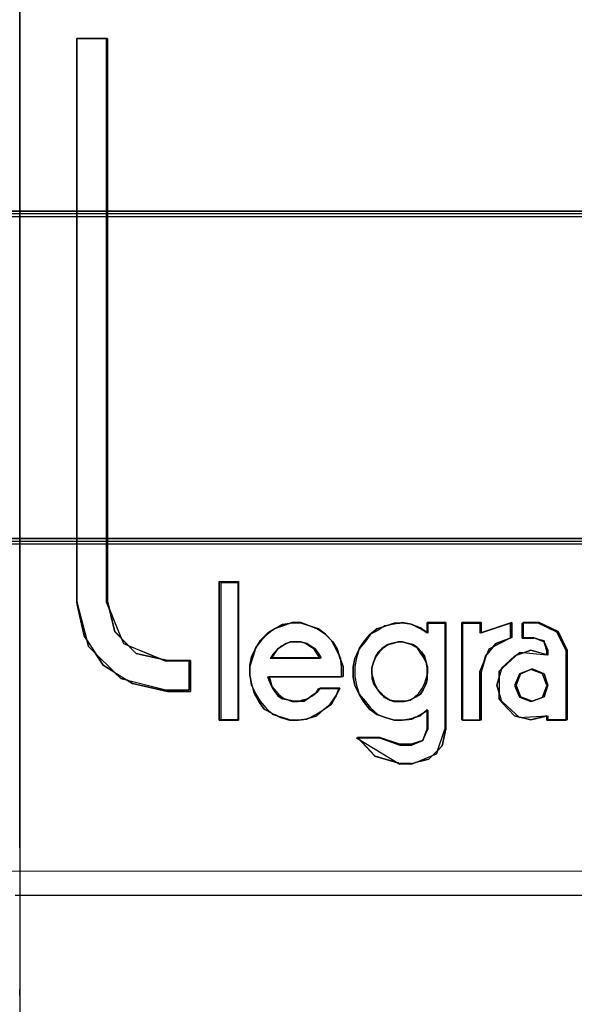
# Model space of a CAD drawing. Header units: millimetres. Extents: x -1290 to 1795, y -4192 to -1311.
# Tile 638 of 656: x 1095.66 to 1097.52, y -2892.06 to -2888.76. Entities that reach past the tile are written whole.
import ezdxf

# ---------------------------------------------------------------- set-up
doc = ezdxf.new("R2010")
doc.units = ezdxf.units.MM
doc.layers.add('30', color=7, linetype='Continuous')
doc.layers.add('45', color=7, linetype='Continuous')
doc.layers.add('Aparatura', color=7, linetype='Continuous', lineweight=13)

# ---------------------------------------------------------------- blocks, each defined once
blk = doc.blocks.new('*U374')
at = {"layer": '30', "color": 7}
for points in [[(548.842747, -112.648837), (117.158256, -112.648837), (117.158256, -114.163638), (117.158256, -135.23314), (117.158256, -136.747941), (548.842747, -136.747941), (548.842747, -135.23314), (548.842747, -114.163638), (548.842747, -112.648837)], [(117.158256, -136.659968), (548.842747, -136.659968), (117.158256, -136.659968)], [(548.842747, -136.659968), (117.158256, -136.659968), (117.158256, -138.13771), (117.158256, -139.699098), (117.158256, -142.236353), (548.842747, -142.236353), (548.842747, -139.699098), (548.842747, -138.13771), (548.842747, -136.659968)], [(548.79978, -136.703057), (117.201224, -136.703057), (117.201224, -138.157962), (117.201224, -139.69522), (117.201224, -142.193264), (548.79978, -142.193264), (548.79978, -139.69522), (548.79978, -138.157962), (548.79978, -136.703057)], [(117.158256, -142.14838), (548.842747, -142.14838), (117.158256, -142.14838)]]:
    blk.add_lwpolyline(points, close=True, dxfattribs=at)
blk = doc.blocks.new('*U377')
at = {"layer": '45', "color": 7}
for points in [[(315.514489, -131.936379), (243.576025, -131.936379), (243.576025, -179.66061), (315.514489, -179.66061), (315.514489, -131.936379)], [(246.050216, -144.193285), (245.528576, -144.076987), (245.168824, -143.710202), (245.04291, -143.20028), (245.04291, -133.762259), (244.530264, -133.762259), (244.530264, -143.20028), (244.656177, -143.78177), (244.97096, -144.273799), (245.465619, -144.577963), (246.050216, -144.712153), (246.43695, -144.712153), (246.43695, -144.193285), (246.050216, -144.193285)], [(246.050216, -144.193285), (245.528576, -144.076987), (245.168824, -143.710202), (245.04291, -143.20028), (245.04291, -133.762259), (244.530264, -133.762259), (244.530264, -143.20028), (244.656177, -143.78177), (244.97096, -144.273799), (245.465619, -144.577963), (246.050216, -144.712153), (246.43695, -144.712153), (246.43695, -144.193285), (246.050216, -144.193285)], [(246.050216, -144.193285), (245.528576, -144.076987), (245.168824, -143.710202), (245.04291, -143.20028), (245.04291, -133.762259), (244.530264, -133.762259), (244.530264, -143.20028), (244.656177, -143.78177), (244.97096, -144.273799), (245.465619, -144.577963), (246.050216, -144.712153), (246.43695, -144.712153), (246.43695, -144.193285), (246.050216, -144.193285)], [(247.237221, -145.186128), (247.237221, -142.886273), (246.94898, -142.886273), (246.94898, -145.186128), (247.237221, -145.186128)], [(247.237221, -145.186128), (247.237221, -142.886273), (246.94898, -142.886273), (246.94898, -145.186128), (247.237221, -145.186128)], [(247.237221, -145.186128), (247.237221, -142.886273), (246.94898, -142.886273), (246.94898, -145.186128), (247.237221, -145.186128)], [(247.434156, -144.291407), (247.434156, -144.434563), (247.461165, -144.60456), (247.533189, -144.756662), (247.605213, -144.872976), (247.704246, -144.989289), (247.821286, -145.096656), (247.974337, -145.141392), (248.118385, -145.186128), (248.262434, -145.186128), (248.415485, -145.168233), (248.559534, -145.123497), (248.676573, -145.016131), (248.802615, -144.926659), (248.874639, -144.801398), (248.946664, -144.658243), (248.613552, -144.658243), (248.559534, -144.72982), (248.487509, -144.774556), (248.415485, -144.82824), (248.343461, -144.872976), (248.235425, -144.872976), (248.172404, -144.872976), (248.07337, -144.855081), (248.001346, -144.82824), (247.929322, -144.774556), (247.875304, -144.711926), (247.80328, -144.631401), (247.785274, -144.559824), (247.758264, -144.461404), (249.000682, -144.461404), (249.000682, -144.291407), (248.946664, -144.148252), (248.901649, -143.99615), (248.829624, -143.879836), (248.703582, -143.754575), (248.586543, -143.665103), (248.433491, -143.61142), (248.289443, -143.557737), (248.145394, -143.557737), (248.001346, -143.61142), (247.848295, -143.665103), (247.731255, -143.754575), (247.632222, -143.852995), (247.533189, -143.978255), (247.488174, -144.121411), (247.434156, -144.291407)], [(247.434156, -144.291407), (247.434156, -144.434563), (247.461165, -144.60456), (247.533189, -144.756662), (247.605213, -144.872976), (247.704246, -144.989289), (247.821286, -145.096656), (247.974337, -145.141392), (248.118385, -145.186128), (248.262434, -145.186128), (248.415485, -145.168233), (248.559534, -145.123497), (248.676573, -145.016131), (248.802615, -144.926659), (248.874639, -144.801398), (248.946664, -144.658243), (248.613552, -144.658243), (248.559534, -144.72982), (248.487509, -144.774556), (248.415485, -144.82824), (248.343461, -144.872976), (248.235425, -144.872976), (248.172404, -144.872976), (248.07337, -144.855081), (248.001346, -144.82824), (247.929322, -144.774556), (247.875304, -144.711926), (247.80328, -144.631401), (247.785274, -144.559824), (247.758264, -144.461404), (249.000682, -144.461404), (249.000682, -144.291407), (248.946664, -144.148252), (248.901649, -143.99615), (248.829624, -143.879836), (248.703582, -143.754575), (248.586543, -143.665103), (248.433491, -143.61142), (248.289443, -143.557737), (248.145394, -143.557737), (248.001346, -143.61142), (247.848295, -143.665103), (247.731255, -143.754575), (247.632222, -143.852995), (247.533189, -143.978255), (247.488174, -144.121411), (247.434156, -144.291407)], [(247.434156, -144.291407), (247.434156, -144.434563), (247.461165, -144.60456), (247.533189, -144.756662), (247.605213, -144.872976), (247.704246, -144.989289), (247.821286, -145.096656), (247.974337, -145.141392), (248.118385, -145.186128), (248.262434, -145.186128), (248.415485, -145.168233), (248.559534, -145.123497), (248.676573, -145.016131), (248.802615, -144.926659), (248.874639, -144.801398), (248.946664, -144.658243), (248.613552, -144.658243), (248.559534, -144.72982), (248.487509, -144.774556), (248.415485, -144.82824), (248.343461, -144.872976), (248.235425, -144.872976), (248.172404, -144.872976), (248.07337, -144.855081), (248.001346, -144.82824), (247.929322, -144.774556), (247.875304, -144.711926), (247.80328, -144.631401), (247.785274, -144.559824), (247.758264, -144.461404), (249.000682, -144.461404), (249.000682, -144.291407), (248.946664, -144.148252), (248.901649, -143.99615), (248.829624, -143.879836), (248.703582, -143.754575), (248.586543, -143.665103), (248.433491, -143.61142), (248.289443, -143.557737), (248.145394, -143.557737), (248.001346, -143.61142), (247.848295, -143.665103), (247.731255, -143.754575), (247.632222, -143.852995), (247.533189, -143.978255), (247.488174, -144.121411), (247.434156, -144.291407)], [(249.224598, -144.14841), (249.197616, -144.291604), (249.197616, -144.461646), (249.224598, -144.604839), (249.269566, -144.756982), (249.368497, -144.873327), (249.458434, -144.989672), (249.584346, -145.097067), (249.701264, -145.141815), (249.854157, -145.186563), (249.998056, -145.186563), (250.141955, -145.168664), (250.294848, -145.123916), (250.411766, -145.016521), (250.411766, -145.338706), (250.339817, -145.535597), (250.141955, -145.598244), (249.953088, -145.598244), (249.611327, -145.481899), (249.242585, -145.481899), (249.530384, -145.795135), (249.953088, -145.920429), (250.141955, -145.920429), (250.438748, -145.848833), (250.66359, -145.625093), (250.726546, -145.338706), (250.726546, -143.557737), (250.411766, -143.557737), (250.411766, -143.727779), (250.294848, -143.665132), (250.141955, -143.584586), (249.998056, -143.557737), (249.854157, -143.584586), (249.701264, -143.611435), (249.584346, -143.691981), (249.458434, -143.754628), (249.368497, -143.879922), (249.269566, -143.996267), (249.224598, -144.14841)], [(249.224598, -144.14841), (249.197616, -144.291604), (249.197616, -144.461646), (249.224598, -144.604839), (249.269566, -144.756982), (249.368497, -144.873327), (249.458434, -144.989672), (249.584346, -145.097067), (249.701264, -145.141815), (249.854157, -145.186563), (249.998056, -145.186563), (250.141955, -145.168664), (250.294848, -145.123916), (250.411766, -145.016521), (250.411766, -145.338706), (250.339817, -145.535597), (250.141955, -145.598244), (249.953088, -145.598244), (249.611327, -145.481899), (249.242585, -145.481899), (249.530384, -145.795135), (249.953088, -145.920429), (250.141955, -145.920429), (250.438748, -145.848833), (250.66359, -145.625093), (250.726546, -145.338706), (250.726546, -143.557737), (250.411766, -143.557737), (250.411766, -143.727779), (250.294848, -143.665132), (250.141955, -143.584586), (249.998056, -143.557737), (249.854157, -143.584586), (249.701264, -143.611435), (249.584346, -143.691981), (249.458434, -143.754628), (249.368497, -143.879922), (249.269566, -143.996267), (249.224598, -144.14841)], [(249.224598, -144.14841), (249.197616, -144.291604), (249.197616, -144.461646), (249.224598, -144.604839), (249.269566, -144.756982), (249.368497, -144.873327), (249.458434, -144.989672), (249.584346, -145.097067), (249.701264, -145.141815), (249.854157, -145.186563), (249.998056, -145.186563), (250.141955, -145.168664), (250.294848, -145.123916), (250.411766, -145.016521), (250.411766, -145.338706), (250.339817, -145.535597), (250.141955, -145.598244), (249.953088, -145.598244), (249.611327, -145.481899), (249.242585, -145.481899), (249.530384, -145.795135), (249.953088, -145.920429), (250.141955, -145.920429), (250.438748, -145.848833), (250.66359, -145.625093), (250.726546, -145.338706), (250.726546, -143.557737), (250.411766, -143.557737), (250.411766, -143.727779), (250.294848, -143.665132), (250.141955, -143.584586), (249.998056, -143.557737), (249.854157, -143.584586), (249.701264, -143.611435), (249.584346, -143.691981), (249.458434, -143.754628), (249.368497, -143.879922), (249.269566, -143.996267), (249.224598, -144.14841)], [(250.995093, -143.557737), (250.995093, -145.186128), (251.319429, -145.186128), (251.319429, -144.389827), (251.391504, -144.121411), (251.562681, -143.906678), (251.832961, -143.808259), (251.832961, -143.557737), (251.319429, -143.727734), (251.319429, -143.557737), (250.995093, -143.557737)], [(250.995093, -143.557737), (250.995093, -145.186128), (251.319429, -145.186128), (251.319429, -144.389827), (251.391504, -144.121411), (251.562681, -143.906678), (251.832961, -143.808259), (251.832961, -143.557737), (251.319429, -143.727734), (251.319429, -143.557737), (250.995093, -143.557737)], [(250.995093, -143.557737), (250.995093, -145.186128), (251.319429, -145.186128), (251.319429, -144.389827), (251.391504, -144.121411), (251.562681, -143.906678), (251.832961, -143.808259), (251.832961, -143.557737), (251.319429, -143.727734), (251.319429, -143.557737), (250.995093, -143.557737)], [(251.877733, -144.121411), (251.661583, -144.318249), (251.580527, -144.60456), (251.661583, -144.899817), (251.877733, -145.123497), (252.14792, -145.186128), (252.43612, -145.123497), (252.43612, -145.186128), (252.760345, -145.186128), (252.760345, -144.022991), (252.607238, -143.709839), (252.29202, -143.557737), (252.021833, -143.557737), (252.021833, -143.808259), (252.192951, -143.808259), (252.373076, -143.879836), (252.43612, -144.022991), (252.43612, -144.103516), (252.14792, -144.022991), (251.877733, -144.121411)], [(251.877733, -144.121411), (251.661583, -144.318249), (251.580527, -144.60456), (251.661583, -144.899817), (251.877733, -145.123497), (252.14792, -145.186128), (252.43612, -145.123497), (252.43612, -145.186128), (252.760345, -145.186128), (252.760345, -144.022991), (252.607238, -143.709839), (252.29202, -143.557737), (252.021833, -143.557737), (252.021833, -143.808259), (252.192951, -143.808259), (252.373076, -143.879836), (252.43612, -144.022991), (252.43612, -144.103516), (252.14792, -144.022991), (251.877733, -144.121411)], [(251.877733, -144.121411), (251.661583, -144.318249), (251.580527, -144.60456), (251.661583, -144.899817), (251.877733, -145.123497), (252.14792, -145.186128), (252.43612, -145.123497), (252.43612, -145.186128), (252.760345, -145.186128), (252.760345, -144.022991), (252.607238, -143.709839), (252.29202, -143.557737), (252.021833, -143.557737), (252.021833, -143.808259), (252.192951, -143.808259), (252.373076, -143.879836), (252.43612, -144.022991), (252.43612, -144.103516), (252.14792, -144.022991), (251.877733, -144.121411)], [(248.631877, -144.14841), (247.802961, -144.14841), (247.84801, -144.076596), (247.90207, -143.995805), (247.97415, -143.950921), (248.046229, -143.906037), (248.118309, -143.879106), (248.217419, -143.879106), (248.289498, -143.879106), (248.388608, -143.906037), (248.460688, -143.950921), (248.532767, -143.995805), (248.586827, -144.076596), (248.631877, -144.14841)], [(248.631877, -144.14841), (247.802961, -144.14841), (247.84801, -144.076596), (247.90207, -143.995805), (247.97415, -143.950921), (248.046229, -143.906037), (248.118309, -143.879106), (248.217419, -143.879106), (248.289498, -143.879106), (248.388608, -143.906037), (248.460688, -143.950921), (248.532767, -143.995805), (248.586827, -144.076596), (248.631877, -144.14841)], [(248.631877, -144.14841), (247.802961, -144.14841), (247.84801, -144.076596), (247.90207, -143.995805), (247.97415, -143.950921), (248.046229, -143.906037), (248.118309, -143.879106), (248.217419, -143.879106), (248.289498, -143.879106), (248.388608, -143.906037), (248.460688, -143.950921), (248.532767, -143.995805), (248.586827, -144.076596), (248.631877, -144.14841)], [(250.250861, -143.977673), (250.314009, -144.049358), (250.368135, -144.121043), (250.395199, -144.21961), (250.413241, -144.318177), (250.413241, -144.416743), (250.413241, -144.51531), (250.395199, -144.578035), (250.341072, -144.685562), (250.295966, -144.757247), (250.223798, -144.80205), (250.115544, -144.855814), (250.052397, -144.873735), (249.953164, -144.873735), (249.880996, -144.873735), (249.781763, -144.855814), (249.700574, -144.80205), (249.637426, -144.757247), (249.583299, -144.685562), (249.529173, -144.578035), (249.51113, -144.51531), (249.484067, -144.416743), (249.484067, -144.318177), (249.51113, -144.21961), (249.556236, -144.121043), (249.610362, -144.049358), (249.682531, -143.977673), (249.7547, -143.923909), (249.826869, -143.905988), (249.926101, -143.879106), (249.99827, -143.879106), (250.097502, -143.905988), (250.169671, -143.923909), (250.250861, -143.977673)], [(250.250861, -143.977673), (250.314009, -144.049358), (250.368135, -144.121043), (250.395199, -144.21961), (250.413241, -144.318177), (250.413241, -144.416743), (250.413241, -144.51531), (250.395199, -144.578035), (250.341072, -144.685562), (250.295966, -144.757247), (250.223798, -144.80205), (250.115544, -144.855814), (250.052397, -144.873735), (249.953164, -144.873735), (249.880996, -144.873735), (249.781763, -144.855814), (249.700574, -144.80205), (249.637426, -144.757247), (249.583299, -144.685562), (249.529173, -144.578035), (249.51113, -144.51531), (249.484067, -144.416743), (249.484067, -144.318177), (249.51113, -144.21961), (249.556236, -144.121043), (249.610362, -144.049358), (249.682531, -143.977673), (249.7547, -143.923909), (249.826869, -143.905988), (249.926101, -143.879106), (249.99827, -143.879106), (250.097502, -143.905988), (250.169671, -143.923909), (250.250861, -143.977673)], [(250.250861, -143.977673), (250.314009, -144.049358), (250.368135, -144.121043), (250.395199, -144.21961), (250.413241, -144.318177), (250.413241, -144.416743), (250.413241, -144.51531), (250.395199, -144.578035), (250.341072, -144.685562), (250.295966, -144.757247), (250.223798, -144.80205), (250.115544, -144.855814), (250.052397, -144.873735), (249.953164, -144.873735), (249.880996, -144.873735), (249.781763, -144.855814), (249.700574, -144.80205), (249.637426, -144.757247), (249.583299, -144.685562), (249.529173, -144.578035), (249.51113, -144.51531), (249.484067, -144.416743), (249.484067, -144.318177), (249.51113, -144.21961), (249.556236, -144.121043), (249.610362, -144.049358), (249.682531, -143.977673), (249.7547, -143.923909), (249.826869, -143.905988), (249.926101, -143.879106), (249.99827, -143.879106), (250.097502, -143.905988), (250.169671, -143.923909), (250.250861, -143.977673)], [(252.373212, -144.415919), (252.436298, -144.604431), (252.373212, -144.801921), (252.174942, -144.873735), (251.976672, -144.801921), (251.904574, -144.604431), (251.976672, -144.415919), (252.174942, -144.335127), (252.373212, -144.415919)], [(252.373212, -144.415919), (252.436298, -144.604431), (252.373212, -144.801921), (252.174942, -144.873735), (251.976672, -144.801921), (251.904574, -144.604431), (251.976672, -144.415919), (252.174942, -144.335127), (252.373212, -144.415919)], [(252.373212, -144.415919), (252.436298, -144.604431), (252.373212, -144.801921), (252.174942, -144.873735), (251.976672, -144.801921), (251.904574, -144.604431), (251.976672, -144.415919), (252.174942, -144.335127), (252.373212, -144.415919)]]:
    blk.add_lwpolyline(points, close=True, dxfattribs=at)
at = {"layer": '45', "color": 59}
for points in [[(315.514489, -131.936379), (243.576025, -131.936379), (243.576025, -179.66061), (315.514489, -179.66061), (315.514489, -131.936379)], [(245.393669, -143.942798), (245.942291, -144.166447), (246.050216, -144.193285), (246.43695, -144.193285), (246.43695, -144.712153), (246.050216, -144.712153), (245.465619, -144.577963), (245.375681, -144.524287), (245.267755, -144.497449), (245.15983, -144.390097), (244.97096, -144.273799), (244.845047, -144.076987), (244.728127, -143.960689), (244.701146, -143.844392), (244.656177, -143.78177), (244.539257, -143.253956), (244.530264, -143.209226), (244.530264, -143.20028), (244.530264, -133.762259), (245.024923, -133.762259), (245.04291, -133.762259), (245.04291, -143.20028), (245.078886, -143.33447), (245.276749, -143.817554), (245.393669, -143.942798)], [(246.050216, -144.193285), (245.528576, -144.076987), (245.168824, -143.710202), (245.04291, -143.20028), (245.04291, -133.762259), (244.530264, -133.762259), (244.530264, -143.20028), (244.656177, -143.78177), (244.97096, -144.273799), (245.465619, -144.577963), (246.050216, -144.712153), (246.43695, -144.712153), (246.43695, -144.193285), (246.050216, -144.193285)], [(247.246172, -142.868319), (247.246172, -145.195104), (246.922125, -145.195104), (246.922125, -142.868319), (247.246172, -142.868319)], [(247.237221, -145.186128), (247.237221, -142.886273), (246.94898, -142.886273), (246.94898, -145.186128), (247.237221, -145.186128)], [(247.237221, -145.186128), (247.237221, -142.886273), (246.94898, -142.886273), (246.94898, -145.186128), (247.237221, -145.186128)], [(248.433491, -143.611421), (248.586543, -143.665105), (248.703582, -143.754579), (248.712585, -143.763526), (248.829624, -143.879842), (248.901649, -143.996158), (248.937661, -144.121421), (248.955667, -144.15721), (248.955667, -144.175105), (249.000682, -144.291421), (249.000682, -144.461421), (248.973673, -144.461421), (248.973673, -144.470368), (247.758264, -144.470368), (247.785274, -144.559842), (247.80328, -144.631421), (247.875304, -144.711947), (247.929322, -144.774578), (248.001346, -144.828263), (248.07337, -144.855105), (248.172404, -144.872999), (248.235425, -144.872999), (248.271437, -144.872999), (248.316452, -144.855105), (248.388476, -144.83721), (248.442494, -144.810368), (248.487509, -144.774578), (248.532525, -144.747736), (248.541528, -144.738789), (248.586543, -144.66721), (248.604549, -144.66721), (248.613552, -144.658263), (248.946664, -144.658263), (248.883642, -144.783526), (248.874639, -144.80142), (248.802615, -144.926684), (248.676573, -145.016157), (248.559534, -145.123525), (248.415485, -145.168262), (248.406482, -145.168262), (248.388476, -145.17721), (248.244428, -145.195104), (248.100379, -145.195104), (247.947328, -145.150368), (247.866301, -145.105631), (247.821286, -145.096683), (247.80328, -145.078789), (247.80328, -145.078789), (247.677237, -145.00721), (247.587207, -144.881947), (247.50618, -144.738789), (247.479171, -144.631421), (247.461165, -144.604578), (247.443159, -144.488263), (247.434156, -144.443526), (247.434156, -144.434579), (247.434156, -144.291421), (247.434156, -144.273526), (247.461165, -144.130368), (247.524186, -144.005105), (247.533189, -143.978263), (247.551195, -143.951421), (247.605213, -143.861947), (247.731255, -143.736684), (247.848295, -143.665105), (247.974337, -143.593526), (248.100379, -143.575632), (248.145394, -143.557737), (248.289443, -143.557737), (248.433491, -143.611421)], [(247.434156, -144.291407), (247.434156, -144.434563), (247.461165, -144.60456), (247.533189, -144.756662), (247.605213, -144.872976), (247.704246, -144.989289), (247.821286, -145.096656), (247.974337, -145.141392), (248.118385, -145.186128), (248.262434, -145.186128), (248.415485, -145.168233), (248.559534, -145.123497), (248.676573, -145.016131), (248.802615, -144.926659), (248.874639, -144.801398), (248.946664, -144.658243), (248.613552, -144.658243), (248.559534, -144.72982), (248.487509, -144.774556), (248.415485, -144.82824), (248.343461, -144.872976), (248.235425, -144.872976), (248.172404, -144.872976), (248.07337, -144.855081), (248.001346, -144.82824), (247.929322, -144.774556), (247.875304, -144.711926), (247.80328, -144.631401), (247.785274, -144.559824), (247.758264, -144.461404), (249.000682, -144.461404), (249.000682, -144.291407), (248.946664, -144.148252), (248.901649, -143.99615), (248.829624, -143.879836), (248.703582, -143.754575), (248.586543, -143.665103), (248.433491, -143.61142), (248.289443, -143.557737), (248.145394, -143.557737), (248.001346, -143.61142), (247.848295, -143.665103), (247.731255, -143.754575), (247.632222, -143.852995), (247.533189, -143.978255), (247.488174, -144.121411), (247.434156, -144.291407)], [(249.197741, -144.157367), (249.260691, -144.023121), (249.269684, -143.996272), (249.28767, -143.969423), (249.341628, -143.888876), (249.440551, -143.76358), (249.566453, -143.665133), (249.674368, -143.629335), (249.701347, -143.611435), (249.764298, -143.602486), (249.854228, -143.566687), (249.95315, -143.566687), (249.998115, -143.557737), (250.142003, -143.584586), (250.177975, -143.602486), (250.294883, -143.647234), (250.393806, -143.718832), (250.411792, -143.727781), (250.411792, -143.557737), (250.726546, -143.557737), (250.726546, -145.338726), (250.663595, -145.625117), (250.582658, -145.705664), (250.564673, -145.759362), (250.501722, -145.786211), (250.438771, -145.848859), (250.213947, -145.902557), (250.150996, -145.929406), (249.95315, -145.929406), (249.926171, -145.911507), (249.530481, -145.795161), (249.28767, -145.52667), (249.22472, -145.490871), (249.251699, -145.490871), (249.242706, -145.481921), (249.611417, -145.481921), (249.95315, -145.598267), (250.142003, -145.598267), (250.339848, -145.53562), (250.411792, -145.338726), (250.411792, -145.034437), (250.37582, -145.052336), (250.294883, -145.123934), (250.195961, -145.150783), (250.150996, -145.177632), (249.998115, -145.195531), (249.854228, -145.195531), (249.71034, -145.150783), (249.566453, -145.097085), (249.440551, -145.007588), (249.341628, -144.882292), (249.269684, -144.756996), (249.197741, -144.613801), (249.170762, -144.470606), (249.170762, -144.300562), (249.197741, -144.157367)], [(249.224598, -144.14841), (249.197616, -144.291604), (249.197616, -144.461646), (249.224598, -144.604839), (249.269566, -144.756982), (249.368497, -144.873327), (249.458434, -144.989672), (249.584346, -145.097067), (249.701264, -145.141815), (249.854157, -145.186563), (249.998056, -145.186563), (250.141955, -145.168664), (250.294848, -145.123916), (250.411766, -145.016521), (250.411766, -145.338706), (250.339817, -145.535597), (250.141955, -145.598244), (249.953088, -145.598244), (249.611327, -145.481899), (249.242585, -145.481899), (249.530384, -145.795135), (249.953088, -145.920429), (250.141955, -145.920429), (250.438748, -145.848833), (250.66359, -145.625093), (250.726546, -145.338706), (250.726546, -143.557737), (250.411766, -143.557737), (250.411766, -143.727779), (250.294848, -143.665132), (250.141955, -143.584586), (249.998056, -143.557737), (249.854157, -143.584586), (249.701264, -143.611435), (249.584346, -143.691981), (249.458434, -143.754628), (249.368497, -143.879922), (249.269566, -143.996267), (249.224598, -144.14841)], [(251.319429, -143.727737), (251.805933, -143.566684), (251.832961, -143.557737), (251.832961, -143.808263), (251.805933, -143.817211), (251.796924, -143.817211), (251.508625, -143.969316), (251.400513, -144.103526), (251.382495, -144.15721), (251.319429, -144.389842), (251.319429, -145.186157), (251.292401, -145.186157), (251.292401, -145.195104), (251.004103, -145.195104), (251.004103, -145.186157), (250.995093, -145.186157), (250.995093, -143.557737), (251.319429, -143.557737), (251.319429, -143.727737)], [(250.995093, -143.557737), (250.995093, -145.186128), (251.319429, -145.186128), (251.319429, -144.389827), (251.391504, -144.121411), (251.562681, -143.906678), (251.832961, -143.808259), (251.832961, -143.557737), (251.319429, -143.727734), (251.319429, -143.557737), (250.995093, -143.557737)], [(250.995093, -143.557737), (250.995093, -145.186128), (251.319429, -145.186128), (251.319429, -144.389827), (251.391504, -144.121411), (251.562681, -143.906678), (251.832961, -143.808259), (251.832961, -143.557737), (251.319429, -143.727734), (251.319429, -143.557737), (250.995093, -143.557737)], [(252.030839, -144.067737), (252.14792, -144.023), (252.418107, -144.094579), (252.418107, -144.031947), (252.382082, -143.906684), (252.373076, -143.879842), (252.237982, -143.826158), (252.201957, -143.817211), (252.00382, -143.817211), (252.00382, -143.566684), (252.021833, -143.566684), (252.021833, -143.557737), (252.29202, -143.557737), (252.607238, -143.709842), (252.760345, -144.023), (252.760345, -145.186157), (252.742332, -145.186157), (252.742332, -145.195104), (252.418107, -145.195104), (252.418107, -145.123525), (252.14792, -145.186157), (251.985808, -145.150368), (251.958789, -145.150368), (251.949783, -145.14142), (251.877733, -145.123525), (251.661583, -144.899841), (251.652577, -144.872999), (251.616552, -144.83721), (251.616552, -144.738789), (251.580527, -144.604578), (251.616552, -144.479315), (251.616552, -144.371947), (251.652577, -144.336158), (251.661583, -144.318263), (251.877733, -144.121421), (251.895745, -144.112474), (251.958789, -144.058789), (252.030839, -144.067737)], [(251.877733, -144.121411), (251.661583, -144.318249), (251.580527, -144.60456), (251.661583, -144.899817), (251.877733, -145.123497), (252.14792, -145.186128), (252.43612, -145.123497), (252.43612, -145.186128), (252.760345, -145.186128), (252.760345, -144.022991), (252.607238, -143.709839), (252.29202, -143.557737), (252.021833, -143.557737), (252.021833, -143.808259), (252.192951, -143.808259), (252.373076, -143.879836), (252.43612, -144.022991), (252.43612, -144.103516), (252.14792, -144.022991), (251.877733, -144.121411)], [(248.631877, -144.14841), (247.802961, -144.14841), (247.84801, -144.076596), (247.90207, -143.995805), (247.97415, -143.950921), (248.046229, -143.906037), (248.118309, -143.879106), (248.217419, -143.879106), (248.289498, -143.879106), (248.388608, -143.906037), (248.460688, -143.950921), (248.532767, -143.995805), (248.586827, -144.076596), (248.631877, -144.14841)], [(250.250861, -143.977673), (250.314009, -144.049358), (250.368135, -144.121043), (250.395199, -144.21961), (250.413241, -144.318177), (250.413241, -144.416743), (250.413241, -144.51531), (250.395199, -144.578035), (250.341072, -144.685562), (250.295966, -144.757247), (250.223798, -144.80205), (250.115544, -144.855814), (250.052397, -144.873735), (249.953164, -144.873735), (249.880996, -144.873735), (249.781763, -144.855814), (249.700574, -144.80205), (249.637426, -144.757247), (249.583299, -144.685562), (249.529173, -144.578035), (249.51113, -144.51531), (249.484067, -144.416743), (249.484067, -144.318177), (249.51113, -144.21961), (249.556236, -144.121043), (249.610362, -144.049358), (249.682531, -143.977673), (249.7547, -143.923909), (249.826869, -143.905988), (249.926101, -143.879106), (249.99827, -143.879106), (250.097502, -143.905988), (250.169671, -143.923909), (250.250861, -143.977673)], [(252.373212, -144.415919), (252.436298, -144.604431), (252.373212, -144.801921), (252.174942, -144.873735), (251.976672, -144.801921), (251.904574, -144.604431), (251.976672, -144.415919), (252.174942, -144.335127), (252.373212, -144.415919)]]:
    blk.add_lwpolyline(points, close=True, dxfattribs=at)
at = {"layer": '45', "color": 139}
for points in [[(243.576025, -146.340543), (243.576025, -131.981263)], [(243.576025, -132.178752), (243.576025, -145.660102)], [(244.530264, -133.762259), (244.530264, -143.209437)], [(244.530264, -133.762259), (245.026181, -133.762259)], [(244.530264, -133.762259), (244.530264, -143.200461)], [(244.530264, -133.762259), (245.044084, -133.762259)], [(245.024391, -133.762259), (245.024391, -143.209437)], [(245.042294, -133.762259), (245.042294, -143.200461)], [(246.922125, -142.868319), (246.922125, -145.195104)], [(246.922125, -142.868319), (247.246172, -142.868319)], [(246.94898, -142.886273), (246.94898, -145.186128)], [(246.94898, -142.886273), (247.237221, -142.886273)], [(247.237221, -142.886273), (247.237221, -145.186128)], [(247.246172, -142.868319), (247.246172, -145.195104)], [(244.530264, -143.198665), (244.656179, -143.780776), (244.970967, -144.273331), (245.465635, -144.57782), (246.050242, -144.712153)], [(244.530264, -143.207642), (244.728147, -143.959865), (245.26783, -144.497167), (246.023387, -144.685222)], [(245.024391, -143.207642), (245.31239, -143.90657), (246.023387, -144.202271)], [(245.042294, -143.198665), (245.168287, -143.709421), (245.528269, -144.076806), (246.050242, -144.193294)], [(249.000682, -144.461404), (249.000682, -144.291407), (248.946664, -144.148252), (248.901649, -143.99615), (248.829624, -143.879836), (248.703582, -143.754575), (248.586543, -143.665103), (248.433491, -143.61142), (248.289443, -143.557737), (248.145394, -143.557737), (248.001346, -143.61142), (247.848295, -143.665103), (247.731255, -143.754575), (247.632222, -143.852995), (247.533189, -143.978255), (247.488174, -144.121411), (247.434156, -144.291407), (247.434156, -144.434563), (247.461165, -144.60456), (247.533189, -144.756662), (247.605213, -144.872976), (247.704246, -144.989289), (247.821286, -145.096656), (247.974337, -145.141392), (248.118385, -145.186128), (248.262434, -145.186128), (248.415485, -145.168233), (248.559534, -145.123497), (248.676573, -145.016131), (248.802615, -144.926659), (248.874639, -144.801398), (248.946664, -144.658243)], [(248.973827, -144.469582), (248.973827, -144.299398), (248.955819, -144.156085), (248.883788, -144.003815), (248.802752, -143.860502), (248.712713, -143.761974), (248.559646, -143.663446), (248.442595, -143.618661), (248.289529, -143.564918), (248.145466, -143.564918), (247.974391, -143.59179), (247.848336, -143.663446), (247.731285, -143.735103), (247.60523, -143.860502), (247.533199, -143.985901), (247.461167, -144.129214), (247.434156, -144.272527), (247.434156, -144.442711), (247.461167, -144.586024), (247.506187, -144.738294), (247.587222, -144.881607), (247.677262, -145.007006), (247.803317, -145.078663), (247.947379, -145.150319), (248.100446, -145.195104), (248.244509, -145.195104), (248.388572, -145.17719), (248.541639, -145.096577), (248.65869, -145.02492), (248.784745, -144.926392), (248.883788, -144.783079), (248.928807, -144.666638)], [(250.422192, -143.735103), (250.296149, -143.645532), (250.152099, -143.59179), (249.999047, -143.564918), (249.854997, -143.564918), (249.710948, -143.618661), (249.566898, -143.663446), (249.440855, -143.761974), (249.341821, -143.887373), (249.269796, -144.003815), (249.197771, -144.156085), (249.170762, -144.299398), (249.170762, -144.469582), (249.197771, -144.612895), (249.269796, -144.756208), (249.341821, -144.881607), (249.440855, -145.007006), (249.566898, -145.096577), (249.710948, -145.150319), (249.854997, -145.195104), (249.999047, -145.195104), (250.152099, -145.17719), (250.296149, -145.096577), (250.422192, -145.02492)], [(250.413241, -143.727734), (250.296181, -143.665103), (250.143102, -143.584579), (249.999028, -143.557737), (249.854954, -143.584579), (249.701875, -143.61142), (249.584815, -143.691945), (249.458751, -143.754575), (249.368704, -143.879836), (249.269653, -143.99615), (249.22463, -144.148252), (249.197616, -144.291407), (249.197616, -144.461404), (249.22463, -144.60456), (249.269653, -144.756662), (249.368704, -144.872976), (249.458751, -144.989289), (249.584815, -145.096656), (249.701875, -145.141392), (249.854954, -145.186128), (249.999028, -145.186128), (250.143102, -145.168233), (250.296181, -145.123497), (250.413241, -145.016131)], [(250.411451, -143.557737), (250.411451, -143.728296)], [(250.411451, -143.557737), (250.726546, -143.557737)], [(250.420402, -143.564918), (250.420402, -143.737273)], [(250.420402, -143.564918), (250.708643, -143.564918)], [(250.706853, -143.564918), (250.706853, -145.34771)], [(250.726546, -143.557737), (250.726546, -145.338733)], [(250.995093, -143.557737), (250.995093, -145.186128)], [(250.995093, -143.557737), (251.320931, -143.557737)], [(251.004045, -143.564918), (251.004045, -145.195104)], [(251.004045, -143.564918), (251.294076, -143.564918)], [(251.806106, -143.564918), (251.292286, -143.737273)], [(251.292286, -143.564918), (251.292286, -143.737273)], [(251.832961, -143.557737), (251.319141, -143.728296)], [(251.319141, -143.557737), (251.319141, -143.728296)], [(251.804316, -143.564918), (251.804316, -143.818064)], [(251.831171, -143.557737), (251.831171, -143.809087)], [(252.003041, -143.564918), (252.003041, -143.818064)], [(252.273379, -143.564918), (252.003041, -143.564918)], [(252.020944, -143.557737), (252.020944, -143.809087)], [(252.293072, -143.557737), (252.020944, -143.557737)], [(252.742441, -144.033507), (252.589094, -143.718111), (252.273379, -143.564918)], [(252.760345, -144.02453), (252.606997, -143.710343), (252.291282, -143.557737)], [(248.613974, -144.157387), (248.559918, -144.076596), (248.514871, -144.004781), (248.442796, -143.959897), (248.370722, -143.906037), (248.289638, -143.888083), (248.199544, -143.888083), (248.11846, -143.888083), (248.046386, -143.906037), (247.947283, -143.959897), (247.902236, -144.004781), (247.830162, -144.076596), (247.776106, -144.157387)], [(248.631877, -144.14841), (248.586827, -144.076596), (248.532767, -143.995805), (248.460688, -143.950921), (248.388608, -143.906037), (248.289498, -143.879106), (248.217419, -143.879106), (248.118309, -143.879106), (248.046229, -143.906037), (247.97415, -143.950921), (247.90207, -143.995805), (247.84801, -144.076596), (247.802961, -144.14841)], [(251.806106, -143.816269), (251.445531, -144.004781), (251.292286, -144.37283)], [(251.832961, -143.807292), (251.562529, -143.906037), (251.391256, -144.12148), (251.319141, -144.390784)], [(252.003041, -143.816269), (252.201766, -143.816269)], [(252.020944, -143.807292), (252.192815, -143.807292)], [(252.436298, -144.02453), (252.372708, -143.879705), (252.191024, -143.807292)], [(252.418394, -144.033507), (252.37289, -143.861527), (252.199976, -143.816269)], [(252.436298, -144.103278), (252.148038, -144.022735), (251.877794, -144.121176), (251.6616, -144.318058), (251.580527, -144.604431), (251.6616, -144.899754), (251.877794, -145.123483), (252.148038, -145.186128), (252.436298, -145.123483)], [(252.418394, -144.103379), (251.958786, -144.058642), (251.616333, -144.3718), (251.616333, -144.837063), (251.958786, -145.15022), (252.418394, -145.123378)], [(252.416604, -144.031712), (252.416604, -144.103526)], [(252.434507, -144.022735), (252.434507, -144.103526)], [(252.740651, -144.031712), (252.740651, -145.195104)], [(252.758554, -144.022735), (252.758554, -145.186128)], [(246.021597, -144.200476), (246.410095, -144.200476)], [(246.048451, -144.191499), (246.43695, -144.191499)], [(246.408305, -144.200476), (246.408305, -144.685222)], [(246.435159, -144.191499), (246.435159, -144.712153)], [(247.776106, -144.155592), (248.613974, -144.155592)], [(247.802961, -144.146615), (248.631877, -144.146615)], [(250.995093, -145.186128), (251.320931, -145.186128), (251.320931, -144.388988)], [(251.004045, -145.195104), (251.294076, -145.195104), (251.294076, -144.371035)], [(247.731348, -144.469779), (248.973827, -144.469779)], [(247.731348, -144.469779), (247.758372, -144.541594), (247.803413, -144.640338), (247.848453, -144.712153), (247.902502, -144.783967), (247.974567, -144.837828), (248.073656, -144.855782), (248.145721, -144.882712), (248.244811, -144.882712), (248.316875, -144.855782), (248.38894, -144.837828), (248.48803, -144.783967), (248.542078, -144.739083), (248.587119, -144.667269)], [(247.758203, -144.460803), (249.000682, -144.460803)], [(247.758203, -144.460803), (247.785227, -144.559547), (247.803243, -144.631362), (247.875308, -144.712153), (247.929357, -144.77499), (248.001422, -144.828851), (248.073487, -144.855782), (248.172576, -144.873735), (248.235633, -144.873735), (248.34373, -144.873735), (248.415795, -144.828851), (248.48786, -144.77499), (248.559925, -144.730106), (248.613974, -144.658292)], [(246.021597, -144.683427), (246.410095, -144.683427)], [(246.048451, -144.710357), (246.43695, -144.710357)], [(248.585329, -144.665473), (248.929069, -144.665473)], [(248.612183, -144.656497), (248.946972, -144.656497)], [(250.411451, -145.015568), (250.411451, -145.338733)], [(250.420402, -145.024545), (250.420402, -145.34771)], [(246.922125, -145.193309), (247.246172, -145.193309)], [(246.94898, -145.184332), (247.237221, -145.184332)], [(252.416604, -145.121495), (252.416604, -145.195104)], [(252.416604, -145.193309), (252.742441, -145.193309)], [(252.434507, -145.121495), (252.434507, -145.186128)], [(252.434507, -145.184332), (252.760345, -145.184332)], [(250.141113, -145.920429), (250.438333, -145.848615), (250.663499, -145.624195), (250.726546, -145.336938)], [(250.141113, -145.597265), (250.340673, -145.534427), (250.413241, -145.336938)], [(250.150064, -145.929406), (250.564494, -145.758847), (250.708643, -145.345915)], [(250.150064, -145.615218), (250.340554, -145.534427), (250.422192, -145.345915)], [(249.224471, -145.489543), (249.95313, -145.929406)], [(249.224471, -145.489543), (249.61297, -145.489543)], [(249.242374, -145.480566), (249.530275, -145.794754), (249.95313, -145.920429)], [(249.242374, -145.480566), (249.61297, -145.480566)], [(249.611179, -145.480566), (249.95313, -145.597265)], [(249.611179, -145.489543), (249.95313, -145.615218)], [(249.95313, -145.595469), (250.142903, -145.595469)], [(243.576025, -145.658307), (243.576025, -150.080276)], [(249.95313, -145.613423), (250.151855, -145.613423)], [(250.142903, -145.918634), (249.95313, -145.918634)], [(250.151855, -145.927611), (249.95313, -145.927611)], [(243.576025, -147.216679), (243.576025, -146.338748)], [(243.576025, -147.333377), (243.576025, -147.214883)], [(243.576025, -147.331582), (243.576025, -149.712227)], [(243.495461, -148.128721), (315.433925, -148.128721)], [(243.576025, -149.810972), (243.576025, -149.710432)]]:
    blk.add_lwpolyline(points, dxfattribs=at)
at = {"layer": '45', "color": 1}
blk.add_lwpolyline([(246.050216, -144.193285), (245.528576, -144.076987), (245.168824, -143.710202), (245.04291, -143.20028), (245.04291, -133.762259), (244.530264, -133.762259), (244.530264, -143.20028), (244.656177, -143.78177), (244.97096, -144.273799), (245.465619, -144.577963), (246.050216, -144.712153), (246.43695, -144.712153), (246.43695, -144.193285), (246.050216, -144.193285)], close=True, dxfattribs=at)
at = {"layer": '45', "color": 139}
for points in [[(249.953164, -144.873735), (250.052397, -144.873735), (250.115544, -144.855814), (250.223798, -144.80205), (250.295966, -144.757247), (250.341072, -144.685562), (250.395199, -144.578035), (250.413241, -144.51531), (250.413241, -144.416743), (250.413241, -144.318177), (250.395199, -144.21961), (250.368135, -144.121043), (250.314009, -144.049358), (250.250861, -143.977673), (250.169671, -143.923909), (250.097502, -143.905988), (249.99827, -143.879106), (249.926101, -143.879106), (249.826869, -143.905988), (249.7547, -143.923909), (249.682531, -143.977673), (249.610362, -144.049358), (249.556236, -144.121043), (249.51113, -144.21961), (249.484067, -144.318177), (249.484067, -144.416743), (249.51113, -144.51531), (249.529173, -144.578035), (249.583299, -144.685562), (249.637426, -144.757247), (249.700574, -144.80205), (249.781763, -144.855814), (249.880996, -144.873735), (249.953164, -144.873735)], [(249.95313, -144.882712), (250.025293, -144.882712), (250.124518, -144.85583), (250.196681, -144.811027), (250.268845, -144.739342), (250.322968, -144.667657), (250.36807, -144.587011), (250.395131, -144.497405), (250.422192, -144.398838), (250.422192, -144.300272), (250.395131, -144.228587), (250.341008, -144.13002), (250.295906, -144.058335), (250.250804, -143.98665), (250.151579, -143.932886), (250.079416, -143.906004), (249.998232, -143.888083), (249.908028, -143.888083), (249.808803, -143.906004), (249.736639, -143.932886), (249.655455, -143.98665), (249.583292, -144.058335), (249.53819, -144.13002), (249.511128, -144.228587), (249.484067, -144.300272), (249.484067, -144.398838), (249.484067, -144.497405), (249.511128, -144.587011), (249.565251, -144.667657), (249.637414, -144.739342), (249.682517, -144.811027), (249.781741, -144.85583), (249.853905, -144.882712), (249.95313, -144.882712)], [(252.418394, -144.613408), (252.346304, -144.415919), (252.148057, -144.344104), (251.95882, -144.415919), (251.877719, -144.613408), (251.95882, -144.810898), (252.148057, -144.882712), (252.346304, -144.810898), (252.418394, -144.613408)], [(252.436298, -144.604431), (252.373212, -144.415919), (252.174942, -144.335127), (251.976672, -144.415919), (251.904574, -144.604431), (251.976672, -144.801921), (252.174942, -144.873735), (252.373212, -144.801921), (252.436298, -144.604431)]]:
    blk.add_lwpolyline(points, close=True, dxfattribs=at)

msp = doc.modelspace()

# ---------------------------------------------------------------- linework, layer by layer
at = {"layer": 'Aparatura', "color": 7, "lineweight": 13}
msp.add_lwpolyline([(1156.8252, -2891.6139), (1070.4596, -2891.6139), (1070.4596, -2882.598), (1156.8252, -2882.598), (1156.8252, -2891.6139)], close=True, dxfattribs=at)
msp.add_lwpolyline([(1070.4596, -2891.6139), (1156.8252, -2891.6139)], dxfattribs=at)

# ---------------------------------------------------------------- block references
at = {"layer": 'Aparatura', "color": 7, "lineweight": 13, "xscale": 0.2, "yscale": 0.2, "zscale": 0.2}
for name in ['*U377', '*U374']:
    msp.add_blockref(name, (1046.9424, -2862.0686), dxfattribs=at)

doc.saveas('drawing.dxf')
